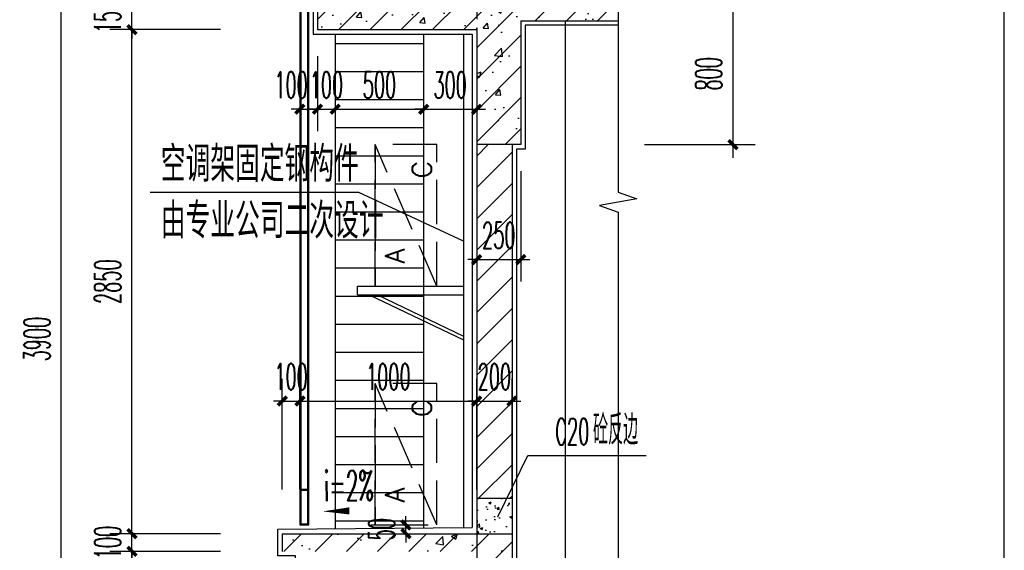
# Model space of a CAD drawing. Extents: x 1779708 to 7299578, y -1121471 to 88434.
# Tile 988 of 1056: x 6989949 to 6995519, y -964817 to -961817. Entities that reach past the tile are written whole.
import ezdxf

# ---------------------------------------------------------------- set-up
doc = ezdxf.new("R2010")
doc.units = 0
doc.header["$LTSCALE"] = 1000
doc.header["$MEASUREMENT"] = 0
doc.linetypes.add('DASH', pattern=[0.35, 0.25, -0.1])
doc.linetypes.add('DOTE', pattern=[2.42, 2, -0.2, 0.02, -0.2])
doc.layers.get('0').update_dxf_attribs({"linetype": 'CONTINUOUS'})
doc.layers.get('Defpoints').update_dxf_attribs({"linetype": 'CONTINUOUS'})
for name, color, linetype in [('AXIS', 3, 'CONTINUOUS'), ('DIM_LEAD', 3, 'CONTINUOUS'), ('DIM_SYMB', 3, 'CONTINUOUS'), ('DOTE', 1, 'DOTE'), ('J-空调', 64, 'CONTINUOUS'), ('PUB_TAB', 7, 'CONTINUOUS'), ('PUB_TEXT', 7, 'CONTINUOUS'), ('WALL', 255, 'CONTINUOUS'), ('WINDOW', 2, 'CONTINUOUS'), ('可见线', 6, 'CONTINUOUS'), ('填充细线', 8, 'CONTINUOUS'), ('立面中线', 140, 'CONTINUOUS'), ('立面细线', 114, 'CONTINUOUS'), ('粉刷线', 213, 'CONTINUOUS')]:
    doc.layers.add(name, color=color, linetype=linetype)
doc.styles.add('_TCH_DIM', font='SIMPLEX.shx', dxfattribs={"width": 0.7, "bigfont": 'GBCBIG.shx'})
doc.styles.add('_TCH_DIM_T3', font='SIMPLEX.shx', dxfattribs={"width": 0.494118, "bigfont": 'GBCBIG.shx'})
doc.styles.add('dim_font', font='SIMPLEX.shx', dxfattribs={"width": 0.8})
doc.styles.add('HZTXT', font='simplex.shx', dxfattribs={"width": 0.7, "bigfont": 'HZTXT.shx'})
doc.dimstyles.new('_TCH_ARCH&&50', dxfattribs={"dimtxt": 148.75, "dimasz": 50, "dimexe": 125, "dimexo": 150, "dimgap": 63.125, "dimtad": 1, "dimdec": 0, "dimzin": 0, "dimdsep": 46, "dimtxsty": '_TCH_DIM_T3', "dimblk": 'ARCHTICK', "dimcen": 0.09, "dimdle": 75, "dimclrt": 7, "dimazin": 2, "dimtfac": 1, "dimtdec": 0, "dimtix": 1, "dimtmove": 2, "dimatfit": 3, "dimfxl": 250, "dimtolj": 1, "dimtzin": 0, "dimarcsym": 0})

# ---------------------------------------------------------------- blocks, each defined once
blk = doc.blocks.new('3r13ef')
at = {"layer": 'J-空调', "linetype": 'DASH'}
blk.add_line((0, 0), (800, 350), dxfattribs=at)
blk.add_lwpolyline([(800, 350), (0, 350)], close=True, dxfattribs=at)
blk.add_lwpolyline([(0, 350), (0, 0), (800, 0), (800, 350)], dxfattribs=at)
at = {"layer": 'J-空调', "style": 'dim_font'}
for s, p in [('A', (128.2, 183.7)), ('C', (609.5, 29.8))]:
    blk.add_text(s, height=109.5, dxfattribs=at).set_placement(p)
blk = doc.blocks.new('A$C2A051399')
at = {"layer": '可见线'}
for p, q in [((0, 304.6), (600, 304.6)), ((0, 254.6), (0, 304.6)), ((0, 254.6), (600, 254.6)), ((66.6, 254.6), (600, 0)), ((113.1, 254.6), (600, 22.2))]:
    blk.add_line(p, q, dxfattribs=at)
at = {"layer": 'J-空调', "extrusion": (0, 0, -1), "xscale": -1, "zscale": -1, "rotation": 270}
blk.add_blockref('3r13ef', (-450, 304.6), dxfattribs=at)
blk = doc.blocks.new('_ArchTick')
at = {"color": 0, "linetype": 'ByBlock', "const_width": 0.4}
blk.add_lwpolyline([(-0.5, -0.5), (0.5, 0.5)], dxfattribs=at)
blk = doc.blocks.new('*D947')
at = {"layer": 'AXIS', "color": 0, "lineweight": -2, "transparency": 16777216}
for p, q in [((6990184.6, -965648.2), (6990184.6, -961598.2)), ((6991084.6, -961673.2), (6990059.6, -961673.2)), ((6991084.6, -965573.2), (6990059.6, -965573.2))]:
    blk.add_line(p, q, dxfattribs=at)
at = {"layer": 'Defpoints', "color": 0, "transparency": 16777216}
for p in [(6990184.6, -961673.2), (6991234.6, -961673.2), (6991234.6, -965573.2)]:
    blk.add_point(p, dxfattribs=at)
at = {"layer": 'AXIS', "color": 0, "lineweight": -2, "transparency": 16777216, "xscale": 50, "yscale": 50, "zscale": 50}
for p, rotation in [((6990184.6, -961673.2), 90), ((6990184.6, -965573.2), 270)]:
    blk.add_blockref('_ArchTick', p, dxfattribs=dict(at, rotation=rotation))
at = {"layer": 'AXIS', "color": 7, "transparency": 16777216, "insert": (6990047.1, -963623.2), "char_height": 148.75, "attachment_point": 5, "rotation": 90, "style": '_TCH_DIM_T3'}
blk.add_mtext('\\A1;3900', dxfattribs=at)
blk = doc.blocks.new('*D964')
at = {"layer": 'AXIS', "color": 0, "lineweight": -2, "transparency": 16777216}
for p, q in [((6991434.6, -964473.2), (6991434.6, -963848.2)), ((6991534.6, -964473.2), (6991534.6, -963848.2)), ((6991434.6, -963973.2), (6991384.6, -963973.2)), ((6991434.6, -963973.2), (6991534.6, -963973.2)), ((6991534.6, -963973.2), (6991584.6, -963973.2))]:
    blk.add_line(p, q, dxfattribs=at)
at = {"layer": 'Defpoints', "color": 0, "transparency": 16777216}
for p in [(6991534.6, -963973.2), (6991434.6, -964623.2), (6991534.6, -964623.2)]:
    blk.add_point(p, dxfattribs=at)
at = {"layer": 'AXIS', "color": 0, "lineweight": -2, "transparency": 16777216, "xscale": 50, "yscale": 50, "zscale": 50}
blk.add_blockref('_ArchTick', (6991434.6, -963973.2), dxfattribs=at)
at = {"layer": 'AXIS', "color": 0, "lineweight": -2, "transparency": 16777216, "xscale": 50, "yscale": 50, "zscale": 50, "rotation": 180}
blk.add_blockref('_ArchTick', (6991534.6, -963973.2), dxfattribs=at)
at = {"layer": 'AXIS', "color": 7, "transparency": 16777216, "insert": (6991484.6, -963835.7), "char_height": 148.75, "attachment_point": 5, "style": '_TCH_DIM_T3'}
blk.add_mtext('\\A1;100', dxfattribs=at)
blk = doc.blocks.new('*D965')
at = {"layer": 'AXIS', "color": 0, "lineweight": -2, "transparency": 16777216}
for p, q in [((6991534.6, -964473.2), (6991534.6, -963848.2)), ((6992534.6, -964473.2), (6992534.6, -963848.2)), ((6991459.6, -963973.2), (6992609.6, -963973.2))]:
    blk.add_line(p, q, dxfattribs=at)
at = {"layer": 'Defpoints', "color": 0, "transparency": 16777216}
for p in [(6992534.6, -963973.2), (6991534.6, -964623.2), (6992534.6, -964623.2)]:
    blk.add_point(p, dxfattribs=at)
at = {"layer": 'AXIS', "color": 0, "lineweight": -2, "transparency": 16777216, "xscale": 50, "yscale": 50, "zscale": 50, "rotation": 180}
blk.add_blockref('_ArchTick', (6991534.6, -963973.2), dxfattribs=at)
at = {"layer": 'AXIS', "color": 0, "lineweight": -2, "transparency": 16777216, "xscale": 50, "yscale": 50, "zscale": 50}
blk.add_blockref('_ArchTick', (6992534.6, -963973.2), dxfattribs=at)
at = {"layer": 'AXIS', "color": 7, "transparency": 16777216, "insert": (6992034.6, -963835.7), "char_height": 148.75, "attachment_point": 5, "style": '_TCH_DIM_T3'}
blk.add_mtext('\\A1;1000', dxfattribs=at)
blk = doc.blocks.new('*D966')
at = {"layer": 'AXIS', "color": 0, "lineweight": -2, "transparency": 16777216}
for p, q in [((6992534.6, -964473.2), (6992534.6, -963848.2)), ((6992734.6, -964473.2), (6992734.6, -963848.2)), ((6992534.6, -963973.2), (6992484.6, -963973.2)), ((6992534.6, -963973.2), (6992734.6, -963973.2)), ((6992734.6, -963973.2), (6992784.6, -963973.2))]:
    blk.add_line(p, q, dxfattribs=at)
at = {"layer": 'Defpoints', "color": 0, "transparency": 16777216}
for p in [(6992734.6, -963973.2), (6992534.6, -964623.2), (6992734.6, -964623.2)]:
    blk.add_point(p, dxfattribs=at)
at = {"layer": 'AXIS', "color": 0, "lineweight": -2, "transparency": 16777216, "xscale": 50, "yscale": 50, "zscale": 50}
blk.add_blockref('_ArchTick', (6992534.6, -963973.2), dxfattribs=at)
at = {"layer": 'AXIS', "color": 0, "lineweight": -2, "transparency": 16777216, "xscale": 50, "yscale": 50, "zscale": 50, "rotation": 180}
blk.add_blockref('_ArchTick', (6992734.6, -963973.2), dxfattribs=at)
at = {"layer": 'AXIS', "color": 7, "transparency": 16777216, "insert": (6992634.6, -963835.7), "char_height": 148.75, "attachment_point": 5, "style": '_TCH_DIM_T3'}
blk.add_mtext('\\A1;200', dxfattribs=at)
blk = doc.blocks.new('*D989')
at = {"layer": 'AXIS', "color": 0, "lineweight": -2, "transparency": 16777216}
for p, q in [((6990584.6, -965648.2), (6990584.6, -964748.2)), ((6991084.6, -964823.2), (6990459.6, -964823.2)), ((6991084.6, -965573.2), (6990459.6, -965573.2))]:
    blk.add_line(p, q, dxfattribs=at)
at = {"layer": 'Defpoints', "color": 0, "transparency": 16777216}
for p in [(6990584.6, -964823.2), (6991234.6, -964823.2), (6991234.6, -965573.2)]:
    blk.add_point(p, dxfattribs=at)
at = {"layer": 'AXIS', "color": 0, "lineweight": -2, "transparency": 16777216, "xscale": 50, "yscale": 50, "zscale": 50}
for p, rotation in [((6990584.6, -964823.2), 90), ((6990584.6, -965573.2), 270)]:
    blk.add_blockref('_ArchTick', p, dxfattribs=dict(at, rotation=rotation))
at = {"layer": 'AXIS', "color": 7, "transparency": 16777216, "insert": (6990447.1, -965198.2), "char_height": 148.75, "attachment_point": 5, "rotation": 90, "style": '_TCH_DIM_T3'}
blk.add_mtext('\\A1;750', dxfattribs=at)
blk = doc.blocks.new('*D990')
at = {"layer": 'AXIS', "color": 0, "lineweight": -2, "transparency": 16777216}
for p, q in [((6991084.6, -964723.2), (6990459.6, -964723.2)), ((6990584.6, -964723.2), (6990584.6, -964673.2)), ((6990584.6, -964823.2), (6990584.6, -964723.2)), ((6991084.6, -964823.2), (6990459.6, -964823.2)), ((6990584.6, -964823.2), (6990584.6, -964873.2))]:
    blk.add_line(p, q, dxfattribs=at)
at = {"layer": 'Defpoints', "color": 0, "transparency": 16777216}
for p in [(6990584.6, -964723.2), (6991234.6, -964723.2), (6991234.6, -964823.2)]:
    blk.add_point(p, dxfattribs=at)
at = {"layer": 'AXIS', "color": 0, "lineweight": -2, "transparency": 16777216, "xscale": 50, "yscale": 50, "zscale": 50}
for p, rotation in [((6990584.6, -964723.2), 270), ((6990584.6, -964823.2), 90)]:
    blk.add_blockref('_ArchTick', p, dxfattribs=dict(at, rotation=rotation))
at = {"layer": 'AXIS', "color": 7, "transparency": 16777216, "insert": (6990447.1, -964773.2), "char_height": 148.75, "attachment_point": 5, "rotation": 90, "style": '_TCH_DIM_T3'}
blk.add_mtext('\\A1;100', dxfattribs=at)
blk = doc.blocks.new('*D991')
at = {"layer": 'AXIS', "color": 0, "lineweight": -2, "transparency": 16777216}
for p, q in [((6990584.6, -964798.2), (6990584.6, -961798.2)), ((6991084.6, -961873.2), (6990459.6, -961873.2)), ((6991084.6, -964723.2), (6990459.6, -964723.2))]:
    blk.add_line(p, q, dxfattribs=at)
at = {"layer": 'Defpoints', "color": 0, "transparency": 16777216}
for p in [(6990584.6, -961873.2), (6991234.6, -961873.2), (6991234.6, -964723.2)]:
    blk.add_point(p, dxfattribs=at)
at = {"layer": 'AXIS', "color": 0, "lineweight": -2, "transparency": 16777216, "xscale": 50, "yscale": 50, "zscale": 50}
for p, rotation in [((6990584.6, -961873.2), 90), ((6990584.6, -964723.2), 270)]:
    blk.add_blockref('_ArchTick', p, dxfattribs=dict(at, rotation=rotation))
at = {"layer": 'AXIS', "color": 7, "transparency": 16777216, "insert": (6990447.1, -963298.2), "char_height": 148.75, "attachment_point": 5, "rotation": 90, "style": '_TCH_DIM_T3'}
blk.add_mtext('\\A1;2850', dxfattribs=at)
blk = doc.blocks.new('*D992')
at = {"layer": 'AXIS', "color": 0, "lineweight": -2, "transparency": 16777216}
for p, q in [((6990584.6, -961723.2), (6990584.6, -961673.2)), ((6991084.6, -961723.2), (6990459.6, -961723.2)), ((6990584.6, -961873.2), (6990584.6, -961723.2)), ((6991084.6, -961873.2), (6990459.6, -961873.2)), ((6990584.6, -961873.2), (6990584.6, -961923.2))]:
    blk.add_line(p, q, dxfattribs=at)
at = {"layer": 'Defpoints', "color": 0, "transparency": 16777216}
for p in [(6990584.6, -961723.2), (6991234.6, -961723.2), (6991234.6, -961873.2)]:
    blk.add_point(p, dxfattribs=at)
at = {"layer": 'AXIS', "color": 0, "lineweight": -2, "transparency": 16777216, "xscale": 50, "yscale": 50, "zscale": 50}
for p, rotation in [((6990584.6, -961723.2), 270), ((6990584.6, -961873.2), 90)]:
    blk.add_blockref('_ArchTick', p, dxfattribs=dict(at, rotation=rotation))
at = {"layer": 'AXIS', "color": 7, "transparency": 16777216, "insert": (6990447.1, -961798.2), "char_height": 148.75, "attachment_point": 5, "rotation": 90, "style": '_TCH_DIM_T3'}
blk.add_mtext('\\A1;150', dxfattribs=at)
blk = doc.blocks.new('*D1013')
at = {"layer": 'AXIS', "color": 0, "lineweight": -2, "transparency": 16777216}
for p, q in [((6992534.6, -962673.2), (6992534.6, -963298.2)), ((6992784.6, -962673.2), (6992784.6, -963298.2)), ((6992534.6, -963173.2), (6992484.6, -963173.2)), ((6992534.6, -963173.2), (6992784.6, -963173.2)), ((6992784.6, -963173.2), (6992834.6, -963173.2))]:
    blk.add_line(p, q, dxfattribs=at)
at = {"layer": 'Defpoints', "color": 0, "transparency": 16777216}
for p in [(6992534.6, -962523.2), (6992784.6, -962523.2), (6992784.6, -963173.2)]:
    blk.add_point(p, dxfattribs=at)
at = {"layer": 'AXIS', "color": 0, "lineweight": -2, "transparency": 16777216, "xscale": 50, "yscale": 50, "zscale": 50}
blk.add_blockref('_ArchTick', (6992534.6, -963173.2), dxfattribs=at)
at = {"layer": 'AXIS', "color": 0, "lineweight": -2, "transparency": 16777216, "xscale": 50, "yscale": 50, "zscale": 50, "rotation": 180}
blk.add_blockref('_ArchTick', (6992784.6, -963173.2), dxfattribs=at)
at = {"layer": 'AXIS', "color": 7, "transparency": 16777216, "insert": (6992659.6, -963035.7), "char_height": 148.75, "attachment_point": 5, "style": '_TCH_DIM_T3'}
blk.add_mtext('\\A1;250', dxfattribs=at)
blk = doc.blocks.new('*D1014')
at = {"layer": 'AXIS', "color": 0, "lineweight": -2, "transparency": 16777216}
for p, q in [((6992134.6, -964673.2), (6992134.6, -964623.2)), ((6991934.6, -964673.2), (6992259.6, -964673.2)), ((6991934.6, -964723.2), (6992259.6, -964723.2)), ((6992134.6, -964723.2), (6992134.6, -964673.2)), ((6992134.6, -964723.2), (6992134.6, -964773.2))]:
    blk.add_line(p, q, dxfattribs=at)
at = {"layer": 'Defpoints', "color": 0, "transparency": 16777216}
for p in [(6991784.6, -964673.2), (6991784.6, -964723.2), (6992134.6, -964673.2)]:
    blk.add_point(p, dxfattribs=at)
at = {"layer": 'AXIS', "color": 0, "lineweight": -2, "transparency": 16777216, "xscale": 50, "yscale": 50, "zscale": 50}
for p, rotation in [((6992134.6, -964673.2), 270), ((6992134.6, -964723.2), 90)]:
    blk.add_blockref('_ArchTick', p, dxfattribs=dict(at, rotation=rotation))
at = {"layer": 'AXIS', "color": 7, "transparency": 16777216, "insert": (6991997.1, -964698.2), "char_height": 148.75, "attachment_point": 5, "rotation": 90, "style": '_TCH_DIM_T3'}
blk.add_mtext('\\A1;50', dxfattribs=at)
blk = doc.blocks.new('*D1015')
at = {"layer": 'AXIS', "color": 0, "lineweight": -2, "transparency": 16777216}
for p, q in [((6991534.6, -962023.2), (6991534.6, -962448.2)), ((6991634.6, -962023.2), (6991634.6, -962448.2)), ((6991534.6, -962323.2), (6991484.6, -962323.2)), ((6991534.6, -962323.2), (6991634.6, -962323.2)), ((6991634.6, -962323.2), (6991684.6, -962323.2))]:
    blk.add_line(p, q, dxfattribs=at)
at = {"layer": 'Defpoints', "color": 0, "transparency": 16777216}
for p in [(6991534.6, -961873.2), (6991634.6, -961873.2), (6991634.6, -962323.2)]:
    blk.add_point(p, dxfattribs=at)
at = {"layer": 'AXIS', "color": 0, "lineweight": -2, "transparency": 16777216, "xscale": 50, "yscale": 50, "zscale": 50}
blk.add_blockref('_ArchTick', (6991534.6, -962323.2), dxfattribs=at)
at = {"layer": 'AXIS', "color": 0, "lineweight": -2, "transparency": 16777216, "xscale": 50, "yscale": 50, "zscale": 50, "rotation": 180}
blk.add_blockref('_ArchTick', (6991634.6, -962323.2), dxfattribs=at)
at = {"layer": 'AXIS', "color": 7, "transparency": 16777216, "insert": (6991484.6, -962185.7), "char_height": 148.75, "attachment_point": 5, "style": '_TCH_DIM_T3'}
blk.add_mtext('\\A1;100', dxfattribs=at)
blk = doc.blocks.new('*D1016')
at = {"layer": 'AXIS', "color": 0, "lineweight": -2, "transparency": 16777216}
for p, q in [((6991634.6, -962023.2), (6991634.6, -962448.2)), ((6991734.6, -962023.2), (6991734.6, -962448.2)), ((6991634.6, -962323.2), (6991584.6, -962323.2)), ((6991634.6, -962323.2), (6991734.6, -962323.2)), ((6991734.6, -962323.2), (6991784.6, -962323.2))]:
    blk.add_line(p, q, dxfattribs=at)
at = {"layer": 'Defpoints', "color": 0, "transparency": 16777216}
for p in [(6991634.6, -961873.2), (6991734.6, -961873.2), (6991734.6, -962323.2)]:
    blk.add_point(p, dxfattribs=at)
at = {"layer": 'AXIS', "color": 0, "lineweight": -2, "transparency": 16777216, "xscale": 50, "yscale": 50, "zscale": 50}
blk.add_blockref('_ArchTick', (6991634.6, -962323.2), dxfattribs=at)
at = {"layer": 'AXIS', "color": 0, "lineweight": -2, "transparency": 16777216, "xscale": 50, "yscale": 50, "zscale": 50, "rotation": 180}
blk.add_blockref('_ArchTick', (6991734.6, -962323.2), dxfattribs=at)
at = {"layer": 'AXIS', "color": 7, "transparency": 16777216, "insert": (6991684.6, -962185.7), "char_height": 148.75, "attachment_point": 5, "style": '_TCH_DIM_T3'}
blk.add_mtext('\\A1;100', dxfattribs=at)
blk = doc.blocks.new('*D1017')
at = {"layer": 'AXIS', "color": 0, "lineweight": -2, "transparency": 16777216}
for p, q in [((6991734.6, -962023.2), (6991734.6, -962448.2)), ((6992234.6, -962023.2), (6992234.6, -962448.2)), ((6991659.6, -962323.2), (6992309.6, -962323.2))]:
    blk.add_line(p, q, dxfattribs=at)
at = {"layer": 'Defpoints', "color": 0, "transparency": 16777216}
for p in [(6991734.6, -961873.2), (6992234.6, -961873.2), (6992234.6, -962323.2)]:
    blk.add_point(p, dxfattribs=at)
at = {"layer": 'AXIS', "color": 0, "lineweight": -2, "transparency": 16777216, "xscale": 50, "yscale": 50, "zscale": 50, "rotation": 180}
blk.add_blockref('_ArchTick', (6991734.6, -962323.2), dxfattribs=at)
at = {"layer": 'AXIS', "color": 0, "lineweight": -2, "transparency": 16777216, "xscale": 50, "yscale": 50, "zscale": 50}
blk.add_blockref('_ArchTick', (6992234.6, -962323.2), dxfattribs=at)
at = {"layer": 'AXIS', "color": 7, "transparency": 16777216, "insert": (6991984.6, -962185.7), "char_height": 148.75, "attachment_point": 5, "style": '_TCH_DIM_T3'}
blk.add_mtext('\\A1;500', dxfattribs=at)
blk = doc.blocks.new('*D1018')
at = {"layer": 'AXIS', "color": 0, "lineweight": -2, "transparency": 16777216}
for p, q in [((6992234.6, -962023.2), (6992234.6, -962448.2)), ((6992534.6, -962023.2), (6992534.6, -962448.2)), ((6992234.6, -962323.2), (6992184.6, -962323.2)), ((6992234.6, -962323.2), (6992534.6, -962323.2)), ((6992534.6, -962323.2), (6992584.6, -962323.2))]:
    blk.add_line(p, q, dxfattribs=at)
at = {"layer": 'Defpoints', "color": 0, "transparency": 16777216}
for p in [(6992234.6, -961873.2), (6992534.6, -961873.2), (6992534.6, -962323.2)]:
    blk.add_point(p, dxfattribs=at)
at = {"layer": 'AXIS', "color": 0, "lineweight": -2, "transparency": 16777216, "xscale": 50, "yscale": 50, "zscale": 50}
blk.add_blockref('_ArchTick', (6992234.6, -962323.2), dxfattribs=at)
at = {"layer": 'AXIS', "color": 0, "lineweight": -2, "transparency": 16777216, "xscale": 50, "yscale": 50, "zscale": 50, "rotation": 180}
blk.add_blockref('_ArchTick', (6992534.6, -962323.2), dxfattribs=at)
at = {"layer": 'AXIS', "color": 7, "transparency": 16777216, "insert": (6992384.6, -962185.7), "char_height": 148.75, "attachment_point": 5, "style": '_TCH_DIM_T3'}
blk.add_mtext('\\A1;300', dxfattribs=at)
blk = doc.blocks.new('*D1035')
at = {"layer": 'AXIS', "color": 0, "lineweight": -2, "transparency": 16777216}
for p, q in [((6993984.6, -962598.2), (6993984.6, -961648.2)), ((6993484.6, -961723.2), (6994109.6, -961723.2)), ((6993484.6, -962523.2), (6994109.6, -962523.2))]:
    blk.add_line(p, q, dxfattribs=at)
at = {"layer": 'Defpoints', "color": 0, "transparency": 16777216}
for p in [(6993334.6, -961723.2), (6993984.6, -961723.2), (6993334.6, -962523.2)]:
    blk.add_point(p, dxfattribs=at)
at = {"layer": 'AXIS', "color": 0, "lineweight": -2, "transparency": 16777216, "xscale": 50, "yscale": 50, "zscale": 50}
for p, rotation in [((6993984.6, -961723.2), 90), ((6993984.6, -962523.2), 270)]:
    blk.add_blockref('_ArchTick', p, dxfattribs=dict(at, rotation=rotation))
at = {"layer": 'AXIS', "color": 7, "transparency": 16777216, "insert": (6993847.1, -962123.2), "char_height": 148.75, "attachment_point": 5, "rotation": 90, "style": '_TCH_DIM_T3'}
blk.add_mtext('\\A1;800', dxfattribs=at)

msp = doc.modelspace()

# ---------------------------------------------------------------- hatches: boundary and pattern name
at = {"layer": '填充细线'}
h = msp.add_hatch(dxfattribs=at)
h.set_pattern_fill('钢筋混凝土', color=114, scale=50)
h.set_pattern_definition([(45, (6991634.59, -962523.25), (-88.388, 88.388), []), (50, (6991634.6, -962523.25), (358.63, -31.376), [37.5, -412.5]), (355, (6991634.6, -962523.25), (-69.376, 376.096), [30, -330]), (100.451, (6991664.47, -962525.86), (289.255, 344.72), [31.87, -350.57]), (46.184, (6991634.6, -962423.25), (533.62, -82.76), [56.25, -618.75]), (96.636, (6991679.05, -962430.14), (467.33, 487.06), [47.8, -525.86]), (351.184, (6991634.6, -962423.25), (467.33, 487.06), [45, -495]), (21, (6991684.6, -962448.25), (298.454, -201.31), [37.5, -412.5]), (326, (6991684.6, -962448.25), (121.66, 362.575), [30, -330]), (71.451, (6991709.46, -962465.02), (420.11, 161.265), [31.87, -350.57]), (37.5, (6991634.59, -962523.25), (6.08, 166.447), [0, -326, 0, -335, 0, -331.25]), (7.5, (6991634.59, -962523.25), (131.535, 197.206), [0, -191, 0, -318.5, 0, -126.25]), (327.5, (6991523.09, -962523.25), (266.911, -11.277), [0, -125, 0, -390, 0, -517.5]), (317.5, (6991473.09, -962523.25), (291.593, 50.052), [0, -162.5, 0, -259, 0, -367.5])])
h.paths.add_polyline_path([(6993334.6, -961723.2), (6991634.6, -961723.2), (6991634.6, -961873.2), (6992534.6, -961873.2), (6992534.6, -962523.2), (6992784.6, -962523.2), (6992784.6, -961823.2), (6993334.6, -961823.2)])
h = msp.add_hatch(dxfattribs=at)
h.set_pattern_fill('普通砖', color=114, scale=50)
h.set_pattern_definition([(45, (6992534.59, -964533.49), (-88.388, 88.388), [])])
h.paths.add_polyline_path([(6992734.6, -962523.2), (6992534.6, -962523.2), (6992534.6, -964523.2), (6992734.6, -964523.2)])
h = msp.add_hatch(dxfattribs=at)
h.set_pattern_fill('混凝土', color=114, scale=20)
h.set_pattern_definition([(50, (6992534.59, -964723.25), (143.45, -12.55), [15, -165]), (355, (6992534.59, -964723.25), (-27.75, 150.44), [12, -132]), (100.45, (6992546.54, -964724.3), (115.7, 137.89), [12.75, -140.23]), (46.184, (6992534.59, -964683.25), (213.45, -33.1), [22.5, -247.5]), (96.64, (6992552.37, -964686), (186.93, 194.82), [19.12, -210.34]), (351.18, (6992534.59, -964683.25), (186.93, 194.82), [18, -198]), (21, (6992554.59, -964693.25), (119.38, -80.524), [15, -165]), (326, (6992554.59, -964693.25), (48.66, 145.03), [12, -132]), (71.45, (6992564.53, -964699.96), (168.045, 64.51), [12.75, -140.23]), (37.5, (6992534.585, -964723.25), (2.432, 66.579), [0, -130.4, 0, -134, 0, -132.5]), (7.5, (6992534.585, -964723.25), (52.614, 78.882), [0, -76.4, 0, -127.4, 0, -50.5]), (327.5, (6992489.985, -964723.25), (106.7645, -4.511), [0, -50, 0, -156, 0, -207]), (317.5, (6992469.985, -964723.25), (116.637, 20.02), [0, -65, 0, -103.6, 0, -147])])
h.paths.add_polyline_path([(6992734.6, -964523.2), (6992534.6, -964523.2), (6992534.6, -964723.2), (6992734.6, -964723.2)])
h = msp.add_hatch(dxfattribs=at)
h.set_pattern_fill('钢筋混凝土', color=114, scale=50)
h.set_pattern_definition([(45, (6991434.59, -966423.25), (-88.3883, 88.3883), []), (50, (6991434.6, -966423.25), (358.63, -31.376), [37.5, -412.5]), (355, (6991434.6, -966423.25), (-69.376, 376.096), [30, -330]), (100.451, (6991464.47, -966425.86), (289.255, 344.72), [31.87, -350.57]), (46.184, (6991434.6, -966323.25), (533.62, -82.76), [56.25, -618.75]), (96.636, (6991479.05, -966330.14), (467.33, 487.06), [47.81, -525.86]), (351.184, (6991434.6, -966323.25), (467.33, 487.06), [45, -495]), (21, (6991484.6, -966348.25), (298.454, -201.31), [37.5, -412.5]), (326, (6991484.6, -966348.25), (121.66, 362.575), [30, -330]), (71.451, (6991509.46, -966365.02), (420.11, 161.265), [31.87, -350.57]), (37.5, (6991434.59, -966423.25), (6.08, 166.447), [0, -326, 0, -335, 0, -331.25]), (7.5, (6991434.59, -966423.25), (131.535, 197.206), [0, -191, 0, -318.5, 0, -126.25]), (327.5, (6991323.09, -966423.25), (266.911, -11.2774), [0, -125, 0, -390, 0, -517.5]), (317.5, (6991273.09, -966423.25), (291.593, 50.052), [0, -162.5, 0, -259, 0, -367.5])])
h.paths.add_polyline_path([(6992784.6, -965723.2), (6993334.6, -965723.2), (6993334.6, -965623.2), (6992734.6, -965623.2), (6992734.6, -964723.2), (6991434.6, -964723.2), (6991434.6, -964823.2), (6992534.6, -964823.2), (6992534.6, -966223.2), (6991534.6, -966223.2), (6991534.6, -966323.2), (6992534.6, -966323.2), (6992534.6, -966423.2), (6992784.6, -966423.2)])
at = {"layer": '立面细线'}
h = msp.add_hatch(dxfattribs=at)
h.set_pattern_fill('ANSI31', color=256, scale=100, angle=135, style=0)
h.set_pattern_definition([(180, (43794.08, -39930.96), (-1e-14, -158.75), [])])
h.paths.add_polyline_path([(6991734.6, -961898.2), (6991734.6, -964695.3), (6992234.6, -964690.7), (6992234.6, -961898.2)])

# ---------------------------------------------------------------- linework, layer by layer
at = {"layer": 'DIM_LEAD'}
for p, q in [((6991867.3, -962793.5), (6990687.8, -962793.5)), ((6992459.6, -963068.5), (6991867.3, -962793.5)), ((6992459.6, -963068.5), (6991867.3, -962793.5)), ((6992653.6, -964627.2), (6992823.7, -964281.8)), ((6992653.6, -964627.2), (6992823.7, -964281.8)), ((6992823.7, -964281.8), (6993492.8, -964281.8))]:
    msp.add_line(p, q, dxfattribs=at)
at = {"layer": 'DIM_SYMB'}
msp.add_lwpolyline([(6993334.6, -948123.2), (6993334.6, -962792), (6993439.6, -962830.2), (6993229.6, -962867.2), (6993334.6, -962904.5), (6993334.6, -977573.2)], dxfattribs=at)
msp.add_lwpolyline([(6991972.1, -964591.8, 0, 0, 0), (6991663.7, -964596.9, 0, 40, 0), (6991813.6, -964594.4, 0, 0, 0)], format="xyseb", dxfattribs=at)
at = {"layer": 'DOTE', "linetype": 'DOTE', "ltscale": 0.5}
msp.add_line((6992534.6, -949923.2), (6992534.6, -978273.2), dxfattribs=at)
at = {"layer": 'PUB_TAB'}
msp.add_line((6995519.2, -982200.2), (6995519.2, -945400.2), dxfattribs=at)
at = {"layer": 'WALL'}
for p, q in [((6991634.6, -961723.2), (6991634.6, -961873.2)), ((6992784.6, -961823.2), (6992784.6, -962523.2)), ((6992784.6, -961823.2), (6993334.6, -961823.2)), ((6991634.6, -961873.2), (6992534.6, -961873.2)), ((6992534.6, -961873.2), (6992534.6, -962523.2)), ((6992534.6, -962523.2), (6992534.6, -964723.2)), ((6992784.6, -962523.2), (6992534.6, -962523.2)), ((6992734.6, -962523.2), (6992734.6, -964723.2)), ((6992534.6, -964523.2), (6992734.6, -964523.2)), ((6991434.6, -964723.2), (6992734.6, -964723.2)), ((6991434.6, -964723.2), (6991434.6, -964823.2)), ((6992734.6, -964723.2), (6992734.6, -965623.2))]:
    msp.add_line(p, q, dxfattribs=at)
at = {"layer": 'WINDOW'}
for points in [[(6991584.6, -964673.2), (6991584.6, -950723.2), (6991534.6, -950723.2), (6991534.6, -964673.2)], [(6991579.6, -964668.2), (6991579.6, -950728.2), (6991539.6, -950728.2), (6991539.6, -964668.2)], [(6991534.6, -964673.2), (6991584.6, -964673.2), (6991584.6, -964473.2), (6991534.6, -964473.2)], [(6991539.6, -964668.2), (6991579.6, -964668.2), (6991579.6, -964478.2), (6991539.6, -964478.2)]]:
    msp.add_lwpolyline(points, close=True, dxfattribs=at)
at = {"layer": '可见线'}
msp.add_line((6992459.6, -961898.2), (6992459.6, -964688.7), dxfattribs=at)
at = {"layer": '立面中线'}
for p, q in [((6993034.6, -961823.2), (6993034.6, -965573.2)), ((6991734.6, -961898.2), (6991734.6, -964695.3)), ((6992234.6, -961898.2), (6992234.6, -964690.7))]:
    msp.add_line(p, q, dxfattribs=at)
at = {"layer": '粉刷线'}
for p, q in [((6991609.6, -961698.2), (6991609.6, -961898.2)), ((6991609.6, -961898.2), (6992509.6, -961898.2)), ((6992509.6, -961898.2), (6992509.6, -964688.2)), ((6992759.6, -962548.2), (6992759.6, -965573.2))]:
    msp.add_line(p, q, dxfattribs=at)
for points in [[(6993334.6, -961848.2), (6992809.6, -961848.2), (6992809.6, -962548.2), (6992759.6, -962548.2)], [(6992509.6, -966448.2), (6992509.6, -966448.2), (6992509.6, -966348.2), (6991509.6, -966348.2), (6991509.6, -964848.2), (6991409.6, -964848.2), (6991409.6, -964698.2), (6992509.6, -964688.2)]]:
    msp.add_lwpolyline(points, dxfattribs=at)

# ---------------------------------------------------------------- block references
msp.add_blockref('A$C2A051399', (6991859.6, -963627.8))
at = {"layer": 'J-空调', "extrusion": (0, 0, -1), "xscale": -1, "zscale": -1, "rotation": 270}
msp.add_blockref('3r13ef', (-6992309.6, -964673.2), dxfattribs=at)

# ---------------------------------------------------------------- texts
at = {"layer": 'PUB_TEXT', "color": 7}
for s, height, style, width, p in [('空调架固定钢构件', 200, 'HZTXT', 0.7, (6990747.8, -962733.5)), ('由专业公司二次设计', 200, 'HZTXT', 0.7, (6990747.8, -963053.5)), ('砼反边', 168.79, '_TCH_DIM', 0.7, (6993192.7, -964220)), ('C20', 148.75, '_TCH_DIM', 0.494118, (6992979.2, -964220))]:
    msp.add_text(s, height=height, dxfattribs=dict(at, style=style, width=width)).set_placement(p)
at = {"layer": 'PUB_TEXT', "color": 7, "style": '_TCH_DIM', "width": 0.494118}
msp.add_text('i=2%', height=170, rotation=0.9548, dxfattribs=at).set_placement((6991673, -964539.5))

# ---------------------------------------------------------------- dimensions: what is measured, and where the dimension line sits
at = {"layer": 'AXIS'}
for p1, p2, distance, picture, middle in [((6991234.6, -965573.2), (6991234.6, -961673.2), 1050, '*D947', (6990047.1, -963623.2)), ((6991234.6, -961873.2), (6991234.6, -961723.2), 650, '*D992', (6990447.1, -961798.2)), ((6993334.6, -962523.2), (6993334.6, -961723.2), -650, '*D1035', (6993847.1, -962123.2)), ((6991234.6, -964723.2), (6991234.6, -961873.2), 650, '*D991', (6990447.1, -963298.2)), ((6991634.6, -961873.2), (6991734.6, -961873.2), -450, '*D1016', (6991684.6, -962185.7)), ((6991734.6, -961873.2), (6992234.6, -961873.2), -450, '*D1017', (6991984.6, -962185.7)), ((6992234.6, -961873.2), (6992534.6, -961873.2), -450, '*D1018', (6992384.6, -962185.7)), ((6992534.6, -962523.2), (6992784.6, -962523.2), -650, '*D1013', (6992659.6, -963035.7)), ((6991434.6, -964623.2), (6991534.6, -964623.2), 650, '*D964', (6991484.6, -963835.7)), ((6991534.6, -964623.2), (6992534.6, -964623.2), 650, '*D965', (6992034.6, -963835.7)), ((6992534.6, -964623.2), (6992734.6, -964623.2), 650, '*D966', (6992634.6, -963835.7)), ((6991234.6, -964823.2), (6991234.6, -964723.2), 650, '*D990', (6990447.1, -964773.2)), ((6991784.6, -964723.2), (6991784.6, -964673.2), -350, '*D1014', (6991997.1, -964698.2)), ((6991234.6, -965573.2), (6991234.6, -964823.2), 650, '*D989', (6990447.1, -965198.2))]:
    dim = msp.add_aligned_dim(p1=p1, p2=p2, distance=distance, dimstyle='_TCH_ARCH&&50', dxfattribs=at)
    dim.commit()
    dim.dimension.update_dxf_attribs({"geometry": picture, "text_midpoint": middle})
dim = msp.add_linear_dim(base=(6991634.6, -962323.2), p1=(6991534.6, -961873.2), p2=(6991634.6, -961873.2), angle=0, dimstyle='_TCH_ARCH&&50', dxfattribs=at)
dim.commit()
dim.dimension.update_dxf_attribs({"geometry": '*D1015', "text_midpoint": (6991484.6, -962185.7), "dimtype": 161})

doc.saveas('drawing.dxf')
